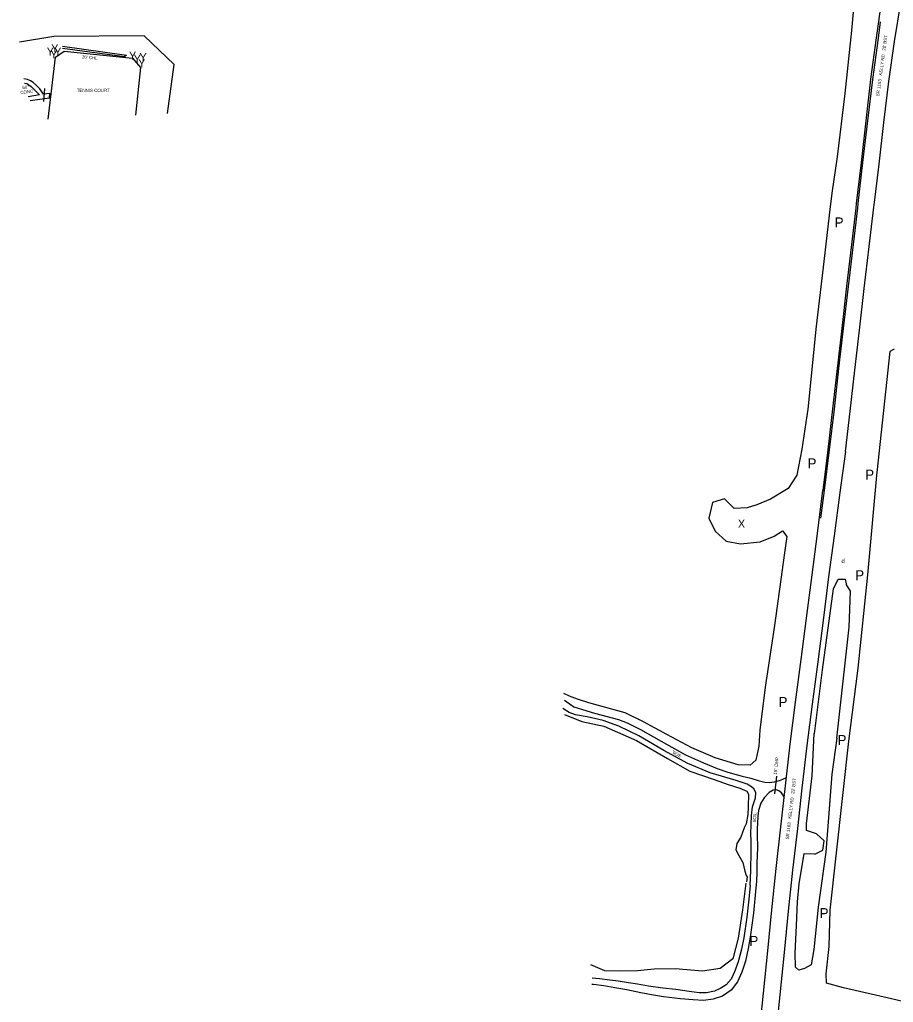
# Model space of a CAD drawing. Extents: x 2030130 to 2036320, y 723205 to 762423.
# Drawn here: x 2030168 to 2031260, y 725259 to 726486 of the extents above; entities that cross this region are included whole.
import ezdxf

# ---------------------------------------------------------------- set-up
doc = ezdxf.new("R2010")
doc.units = 0
for name, color, linetype in [('Draft_Curve Data Label', 7, 'Continuous'), ('Draft_Station Labels Major', 7, 'Continuous'), ('Draft_Station Tics Major', 7, 'Continuous'), ('Draft_Station Tics Minor', 7, 'Continuous'), ('Exist Terrain Model Ground Surface', 7, 'Continuous'), ('Old_Level_23', 7, 'Continuous'), ('Old_Level_26', 7, 'Continuous'), ('Old_Level_28', 7, 'Continuous'), ('Prop Horizontal Alignment Ramp', 7, 'Continuous')]:
    doc.layers.add(name, color=color, linetype=linetype)

msp = doc.modelspace()

# ---------------------------------------------------------------- linework, layer by layer
at = {"layer": 'Draft_Station Labels Major'}
for p, q in [((2031177.8, 725949), (2031171.4, 725898.1)), ((2031179.5, 725948.9), (2031173.3, 725898.1)), ((2031199.7, 725946.7), (2031193, 725895.7))]:
    msp.add_line(p, q, dxfattribs=at)
for points in [[(2031235.5, 726251.9), (2031235.8, 726254.4), (2031241.8, 726305.7), (2031247.8, 726357.9), (2031253.9, 726408.9), (2031261.3, 726459), (2031269.1, 726507.3), (2031274.9, 726557.4), (2031281.4, 726608.7), (2031285.3, 726628.2), (2031289.8, 726645.6), (2031296.9, 726644.3), (2031301.9, 726658.1), (2031305.1, 726664), (2031310.9, 726671.4), (2031320.2, 726678), (2031329.7, 726682.6), (2031343.3, 726684.9)], [(2031233.7, 726645.4), (2031237, 726639.2), (2031238.6, 726633.2), (2031246.2, 726634.9), (2031248.6, 726624.6), (2031250, 726613.1), (2031249.1, 726559.9), (2031244.9, 726510.5), (2031238.4, 726463.4), (2031231, 726412), (2031231, 726412), (2031225.4, 726360), (2031219.4, 726308), (2031213.4, 726256.7), (2031212.7, 726250.8)], [(2031243.2, 726483.7), (2031240.6, 726463.1), (2031233.8, 726411.7)], [(2031233.8, 726411.7), (2031227.4, 726359.8), (2031221.2, 726307.7), (2031215.4, 726256.6), (2031214.7, 726250.9)], [(2031212.7, 726250.8), (2031207.4, 726205.4), (2031201.3, 726153.2), (2031195.2, 726100.6), (2031189.4, 726050.5), (2031183.5, 725999.9), (2031177.8, 725949)], [(2031214.7, 726250.9), (2031209.5, 726205.3), (2031203.1, 726153), (2031196.9, 726100.5), (2031191.3, 726050.4), (2031185.6, 725999.8), (2031179.5, 725948.9)], [(2031199.7, 725946.7), (2031205.8, 725997), (2031211.6, 726048.3), (2031217.5, 726098.3), (2031223.4, 726150.6), (2031229.5, 726202.8), (2031235.5, 726251.9)], [(2031092.5, 725221.5), (2031097.5, 725270.2), (2031102.6, 725322.8), (2031107.8, 725374.1), (2031113.2, 725426), (2031119, 725477.8), (2031124.8, 725529), (2031130.9, 725581.1), (2031137.5, 725633.7), (2031144.5, 725686.9), (2031151.1, 725738.5), (2031158.4, 725792.9), (2031165, 725844.3), (2031171.4, 725898.1)], [(2031193, 725895.7), (2031185.9, 725841.6), (2031178.8, 725790.4), (2031171.8, 725735.7), (2031165.3, 725683.9), (2031158.3, 725631.3), (2031151.7, 725579.4), (2031145.4, 725526.2), (2031139.8, 725475.8), (2031133.8, 725423.6), (2031128.4, 725372.5), (2031123.2, 725321.1), (2031118, 725267.9), (2031112.7, 725218.8)], [(2031173.3, 725898.1), (2031168.7, 725863.6)], [(2030848.8, 725636.3), (2030860.3, 725627.8), (2030871, 725624.4), (2030886.1, 725619.7), (2030916.3, 725612.1), (2030926.8, 725607.7), (2030943.8, 725599.7), (2030969.5, 725584.8), (2030999.8, 725567.9), (2031022.5, 725557.7), (2031039.4, 725550.8), (2031052.6, 725546.3), (2031070.9, 725541.4), (2031081.4, 725538.7), (2031090.8, 725535.6), (2031098.9, 725533.5), (2031104.5, 725533.3), (2031111.2, 725534.3), (2031117.4, 725535.8), (2031121.5, 725537.3), (2031126, 725539.7)], [(2031081.7, 725469.6), (2031082, 725480.4), (2031082.2, 725492), (2031083.6, 725502.7), (2031087.4, 725514.3), (2031087.9, 725520.5), (2031085.7, 725524.8), (2031082.3, 725527.9), (2031076.8, 725531.1), (2031063.2, 725535.8), (2031030.9, 725545.3), (2031002.8, 725557.2), (2030972.6, 725573.3), (2030941.5, 725591.7), (2030916.7, 725603.5), (2030896.8, 725610.9), (2030877, 725615.5), (2030862.2, 725618), (2030854.4, 725620.8), (2030846.5, 725625.8)], [(2031123.3, 725515.4), (2031119.7, 725520.3), (2031116.5, 725522.7), (2031113.1, 725524), (2031109.3, 725523.7), (2031104.3, 725520.8), (2031098.1, 725514.3), (2031094.2, 725507.3), (2031091.2, 725498.2), (2031090.1, 725491.4), (2031089.7, 725482.6), (2031089.4, 725475.2), (2031089.5, 725468.4)], [(2031080.7, 725404.6), (2031081.7, 725423.2), (2031082, 725447.4), (2031081.8, 725459.9), (2031081.7, 725469.6)], [(2031089.5, 725468.4), (2031089.7, 725451.8), (2031089, 725432.5), (2031088.9, 725421.7), (2031088.6, 725409.5), (2031087.9, 725401.8)], [(2031080.7, 725404.6), (2031079.1, 725387.6), (2031076.4, 725365.1), (2031072.6, 725339.2), (2031069.8, 725325.1), (2031065.9, 725309.2), (2031061, 725296.8), (2031057, 725287.5), (2031050.7, 725280.7), (2031044.1, 725276.2), (2031036.3, 725272.8), (2031026.3, 725270.5), (2031017, 725270.7), (2031004.4, 725272.3), (2030987.6, 725274.5), (2030971.4, 725276.3), (2030953.7, 725278.9), (2030939.9, 725281.2), (2030928.8, 725283), (2030915.9, 725285), (2030905.2, 725286.2), (2030892.4, 725287.9), (2030883.1, 725288.9)], [(2031087.9, 725401.8), (2031084.8, 725370.2), (2031080.8, 725339.9), (2031078.1, 725326.1), (2031074.8, 725310.1), (2031070.5, 725296.2), (2031064.9, 725284.4), (2031057, 725273.8), (2031046.1, 725266.4), (2031034.3, 725262.6), (2031022.5, 725260.9), (2031009.4, 725261.7), (2030993.5, 725263.1), (2030972.5, 725265.7), (2030957.4, 725268.2), (2030944.1, 725270.4), (2030926.5, 725274.2), (2030911.6, 725276.8), (2030897.7, 725279.3), (2030884.9, 725281), (2030883, 725281)]]:
    msp.add_lwpolyline(points, dxfattribs=at)
at = {"layer": 'Draft_Station Tics Major'}
for p, q in [((2031239.3, 725920.6), (2031255.9, 726071.5)), ((2031227.9, 725792.8), (2031239.4, 725921.4)), ((2031180.9, 725373.6), (2031203.9, 725585.1))]:
    msp.add_line(p, q, dxfattribs=at)
for points in [[(2031201.8, 726602), (2031198.7, 726589), (2031196.3, 726573.9), (2031196.1, 726561.3), (2031204.5, 726555.3), (2031217, 726554.6), (2031218.9, 726543.5), (2031211.7, 726519.4), (2031207.2, 726472.7), (2031199.2, 726394.1), (2031189.6, 726315), (2031182.7, 726269.7)], [(2030352.4, 726369.1), (2030360.6, 726430.2), (2030323.2, 726466.1), (2030210.3, 726465.2), (2030167.6, 726458.2)], [(2030221.2, 726453), (2030301.2, 726441.8), (2030298.7, 726440), (2030221.1, 726450.2)], [(2031182.7, 726269.7), (2031180.3, 726249.3)], [(2031180.3, 726249.3), (2031171.8, 726177.1), (2031163.4, 726103.5), (2031152.6, 725999.8), (2031145.3, 725949.5), (2031139.1, 725917.4), (2031128.1, 725900.4), (2031106.3, 725887.3), (2031089, 725880.2), (2031077, 725876.3), (2031060.9, 725875.5), (2031048.6, 725887.6), (2031033.6, 725882.9), (2031029.2, 725863.3), (2031036.8, 725847.1), (2031050.8, 725834.6), (2031068.7, 725831.6), (2031093.2, 725833.8), (2031110.6, 725841.1), (2031121.3, 725847.5), (2031126.4, 725840.8), (2031123.6, 725820), (2031111.2, 725729.6), (2031099.4, 725652.5), (2031092.9, 725598.5), (2031091.5, 725578.8), (2031087.7, 725561.3), (2031080.7, 725554.9), (2031065.9, 725555.2), (2031037.1, 725564.2), (2031007.8, 725576.7), (2030976.4, 725593.2), (2030947.4, 725609.2), (2030924.5, 725620.4), (2030898.8, 725627.5), (2030879.2, 725633), (2030864.9, 725637.3), (2030854.7, 725641), (2030847.9, 725644.3)], [(2031255.8, 726072.2), (2031261.3, 726075)], [(2031161, 725594), (2031171.3, 725674.2), (2031184.9, 725775.4), (2031190.6, 725787.4), (2031199.3, 725787.4), (2031200.6, 725781.6)], [(2031203.9, 725585.1), (2031215.6, 725676.1), (2031227.9, 725792.8)], [(2031200.4, 725781.1), (2031205.6, 725772.4), (2031204.1, 725727.5), (2031188.8, 725588.5)], [(2030848.6, 725618.3), (2030870.5, 725609.3), (2030897.8, 725603.8), (2030938.5, 725585.6), (2030977.3, 725563.2), (2031005.5, 725547.5), (2031035.7, 725537.1), (2031053.2, 725530.6), (2031068, 725526.1), (2031076.7, 725522.6), (2031078.8, 725518.6), (2031078.3, 725502.8), (2031077.8, 725493.1), (2031075.9, 725481.5), (2031073.2, 725476.8)], [(2031151.3, 725473.4), (2031151.3, 725481.7), (2031158.4, 725541.6), (2031160.7, 725594.3)], [(2031188.9, 725588.5), (2031182.9, 725543.8), (2031175.2, 725446.3), (2031165.8, 725377.5)], [(2031073.2, 725476.8), (2031068.9, 725465.1), (2031064, 725457.1), (2031062.8, 725449.1), (2031066.4, 725442.1), (2031071.4, 725433.2), (2031074.1, 725422.5), (2031075.8, 725417.3), (2031076.9, 725415.5), (2031076.3, 725409)], [(2031161.4, 725443.6), (2031171.6, 725448.8), (2031173.3, 725460.5), (2031163.5, 725469), (2031151.1, 725473.2)], [(2031139.7, 725384.4), (2031142, 725406.6), (2031148.4, 725444.4), (2031161.2, 725444.1)], [(2031075.4, 725407.7), (2031071.1, 725374.1), (2031065.8, 725338.7), (2031059, 725313.1), (2031043.4, 725300.9), (2031021.2, 725297.4), (2030986.9, 725300.5), (2030960.6, 725300), (2030939.9, 725297.9), (2030918.7, 725297.5), (2030899.1, 725298), (2030881.6, 725305.3)], [(2031165.8, 725377.5), (2031160.4, 725324.8), (2031157, 725305.3), (2031148.8, 725301.1), (2031141.5, 725299), (2031137.4, 725302.7), (2031136.9, 725320), (2031138.5, 725354.6), (2031139.7, 725384.4)], [(2031297.3, 725253.3), (2031257.4, 725263.1), (2031197.4, 725276.8), (2031176, 725282.4), (2031175.7, 725294.3), (2031179.4, 725328.5), (2031180.9, 725373.6)]]:
    msp.add_lwpolyline(points, dxfattribs=at)
at = {"layer": 'Draft_Station Tics Minor'}
msp.add_line((2030198.7, 726400.4), (2030197.4, 726384.2), dxfattribs=at)
msp.add_lwpolyline([(2031111.7, 725519), (2031114, 725541.3)], dxfattribs=at)
at = {"layer": 'Exist Terrain Model Ground Surface'}
for points in [[(2030203.1, 726362), (2030212.4, 726439.5), (2030223.2, 726447.1), (2030308.7, 726438.1), (2030318.8, 726426.4), (2030312.5, 726367)], [(2030180.7, 726385.1), (2030204.9, 726388.5), (2030205.5, 726394), (2030197.6, 726393.2), (2030192.7, 726399.7), (2030188.5, 726404.2), (2030184.4, 726407.9), (2030181.1, 726410), (2030177.5, 726411.5), (2030172.8, 726412.2)], [(2030173.8, 726406.8), (2030176.5, 726406.3), (2030179.2, 726404.9), (2030182.1, 726402.9), (2030192.6, 726392.2), (2030178.2, 726389.9)], [(2030205.5, 726389.6), (2030205.9, 726394)]]:
    msp.add_lwpolyline(points, dxfattribs=at)

# ---------------------------------------------------------------- texts
at = {"layer": 'Draft_Curve Data Label'}
msp.add_text('d', height=5.5, dxfattribs=at).set_placement((2031194.8, 725807.4))
at = {"layer": 'Draft_Station Tics Major'}
for s, p in [('Y', (2030201.5, 726441.4)), ('Y', (2030206, 726437.9)), ('Y', (2030207.1, 726445.4)), ('Y', (2030210.9, 726441.3)), ('Y', (2030304.3, 726436.2)), ('Y', (2030310.2, 726432.4)), ('Y', (2030315.8, 726426.9)), ('Y', (2030317.5, 726434.4)), ('X', (2031065.4, 725851.6))]:
    msp.add_text(s, height=10, dxfattribs=at).set_placement(p)
at = {"layer": 'Old_Level_23'}
for s, rotation, p in [("SR 1163   KELLY RD   20' BST", 82.205, (2031242, 726390.4)), ('SOIL', 152.6704, (2030995.1, 725567.8)), ("SR 1163   KELLY RD   22' BST", 83.1896, (2031129, 725462)), ('SOIL', 87.8713, (2031088, 725483.3))]:
    msp.add_text(s, height=4, rotation=rotation, dxfattribs=at).set_placement(p)
at = {"layer": 'Old_Level_26'}
msp.add_text('15" CMP', height=4, rotation=83.3016, dxfattribs=at).set_placement((2031113.9, 725542.8))
at = {"layer": 'Old_Level_28'}
for s, rotation, p in [("20' CHL", 354.723, (2030245.3, 726437.9)), (' CONC', 7.0498, (2030167.2, 726392.9)), ('60"', 7.0498, (2030171.2, 726399.4))]:
    msp.add_text(s, height=4, rotation=rotation, dxfattribs=at).set_placement(p)
msp.add_text('TENNIS COURT', height=4, dxfattribs=at).set_placement((2030239, 726395.9))
at = {"layer": 'Prop Horizontal Alignment Ramp'}
for p in [(2031186.3, 726226.7), (2031152.4, 725925.7), (2031224.5, 725911.6), (2031212, 725786), (2031116.2, 725627.6), (2031189.9, 725580.1), (2031167.5, 725363.9), (2031079.7, 725329.1)]:
    msp.add_text('P', height=12.5, dxfattribs=at).set_placement(p)

doc.saveas('drawing.dxf')
